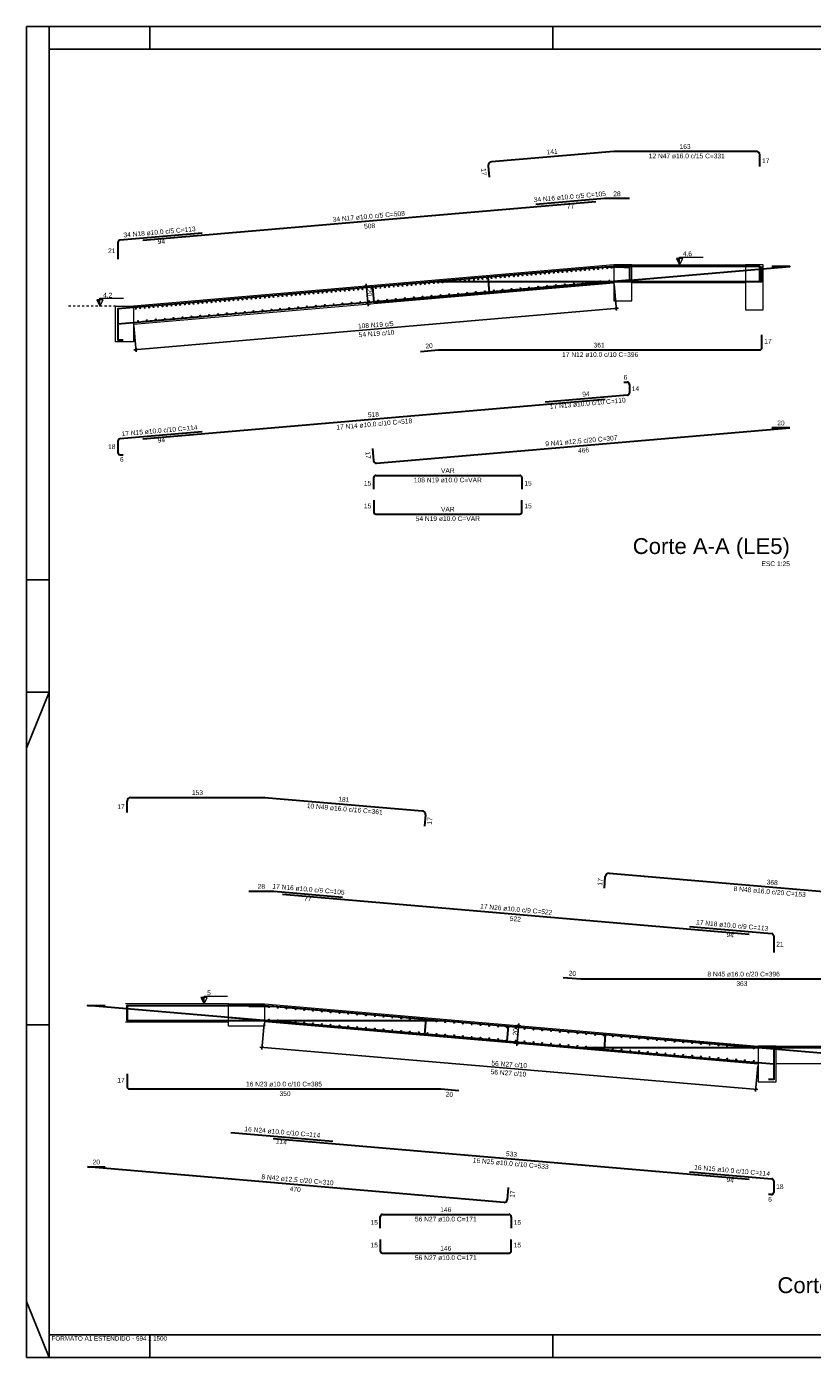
# Model space of a CAD drawing. Header units: millimetres. Extents: x 10 to 1250, y -62 to 528.
# Tile 898 of 909: x 1100 to 1135, y 133 to 193. Entities that reach past the tile are written whole.
import ezdxf

# ---------------------------------------------------------------- set-up
doc = ezdxf.new("R2010")
doc.units = ezdxf.units.MM
doc.header["$LTSCALE"] = 0.05
doc.linetypes.add('DOT', pattern=[6.35, 0, -6.35])
for name, color, linetype, lineweight in [('Descrição da armadura', 7, 'Continuous', 5), ('DT-Barras na forma', 2, 'Continuous', 30), ('DT-Barras no corte', 5, 'Continuous', 5), ('DT-Barras rebatidas', 2, 'Continuous', 30), ('DT-Cotas', 9, 'Continuous', 5), ('DT-Forma', 5, 'Continuous', 5), ('DT-Pontilhado', 9, 'DOT', 5), ('DT-Textos', 7, 'Continuous', 5), ('DT-Título', 3, 'Continuous', 20), ('Textos armaduras', 7, 'Continuous', 5)]:
    doc.layers.add(name, color=color, linetype=linetype, lineweight=lineweight)
doc.layers.add('FOLHA_PADRÃO', color=7, linetype='Continuous')
doc.styles.add('Arial', font='arial.ttf')
doc.styles.get("Standard").update_dxf_attribs({"font": 'arial.ttf'})
doc.dimstyles.new('UM_25.000000', dxfattribs={"dimtxt": 0.18, "dimasz": 0.1, "dimexe": 0.1, "dimexo": 0.2, "dimgap": 0, "dimtad": 1, "dimtih": 1, "dimtoh": 1, "dimdec": 1, "dimlfac": 25, "dimzin": 0, "dimdsep": 46, "dimtxsty": 'Standard', "dimcen": 0.09, "dimdle": 0.1, "dimadec": 1, "dimazin": 2, "dimtfac": 1, "dimtdec": 4, "dimtofl": 0, "dimtmove": 0, "dimatfit": 3, "dimfxl": 1, "dimtolj": 1, "dimarcsym": 0})

# ---------------------------------------------------------------- blocks, each defined once
blk = doc.blocks.new('A1EST. 1500')
at = {"layer": 'FOLHA_PADRÃO', "color": 1, "linetype": 'Continuous'}
for p, q in [((0, 59.4), (0, 0)), ((150.008, 59.4), (0, 59.4)), ((1, 59.4), (1, 58.4)), ((5.5, 59.4), (5.5, 58.4)), ((23.5, 59.4), (23.5, 58.4)), ((1, 0), (1, 1)), ((5.5, 0), (5.5, 1)), ((23.5, 0), (23.5, 1)), ((0, 0), (150.008, 0))]:
    blk.add_line(p, q, dxfattribs=at)
at = {"layer": 'FOLHA_PADRÃO', "color": 1}
for p, q in [((1, 34.7), (0, 34.7)), ((1, 29.7), (0, 27.2)), ((1, 29.7), (0, 29.7)), ((1, 14.85), (0, 14.85)), ((1, 0), (0, 2.5))]:
    blk.add_line(p, q, dxfattribs=at)
at = {"layer": 'FOLHA_PADRÃO', "color": 6, "linetype": 'Continuous'}
blk.add_lwpolyline([(149, 58.4), (149, 1), (1, 1), (1, 58.4), (149, 58.4)], dxfattribs=at)
at = {"layer": 'FOLHA_PADRÃO', "color": 7, "style": 'Arial'}
blk.add_text('FORMATO A1 ESTENDIDO - 594 x 1500', height=0.2, dxfattribs=at).set_placement((1.114, 0.748))
blk = doc.blocks.new('_Oblique')
at = {"color": 0, "linetype": 'ByBlock', "lineweight": -2}
blk.add_line((-0.5, -0.5), (0.5, 0.5), dxfattribs=at)
blk = doc.blocks.new('*D2330')
at = {"layer": 'Defpoints', "color": 0, "transparency": 16777216}
for p in [(1115.466, 181.028), (1115.211, 180.203), (1115.534, 180.231)]:
    blk.add_point(p, dxfattribs=at)
at = {"layer": 'DT-Cotas', "color": 0, "lineweight": -2, "transparency": 16777216}
for p, q in [((1115.266, 181.011), (1115.043, 180.992)), ((1115.134, 181.1), (1115.219, 180.104)), ((1115.335, 180.214), (1115.111, 180.195))]:
    blk.add_line(p, q, dxfattribs=at)
at = {"layer": 'DT-Cotas', "color": 0, "lineweight": -2, "transparency": 16777216, "xscale": 0.1, "yscale": 0.1, "zscale": 0.1}
for p, rotation in [((1115.142, 181.001), 94.90498725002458), ((1115.211, 180.203), 274.9049872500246)]:
    blk.add_blockref('_Oblique', p, dxfattribs=dict(at, rotation=rotation))
at = {"layer": 'DT-Cotas', "transparency": 16777216, "insert": (1115.282, 180.717), "char_height": 0.2118, "attachment_point": 5, "rotation": 274.90499, "style": 'Arial'}
blk.add_mtext('\\A1;20', dxfattribs=at)
blk = doc.blocks.new('*D2331')
at = {"layer": 'Defpoints', "color": 0, "transparency": 16777216}
for p in [(1126.186, 181.27), (1104.745, 179.43), (1104.853, 178.173)]:
    blk.add_point(p, dxfattribs=at)
at = {"layer": 'DT-Cotas', "color": 0, "lineweight": -2, "transparency": 16777216}
for p, q in [((1126.203, 181.071), (1126.302, 179.913)), ((1126.393, 180.021), (1104.753, 178.164)), ((1104.762, 179.231), (1104.862, 178.073))]:
    blk.add_line(p, q, dxfattribs=at)
at = {"layer": 'DT-Cotas', "color": 0, "lineweight": -2, "transparency": 16777216, "xscale": 0.1, "yscale": 0.1, "zscale": 0.1}
for p, rotation in [((1126.294, 180.013), 4.904987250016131), ((1104.853, 178.173), 184.9049872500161)]:
    blk.add_blockref('_Oblique', p, dxfattribs=dict(at, rotation=rotation))
blk = doc.blocks.new('*D2332')
at = {"layer": 'Defpoints', "color": 0, "transparency": 16777216}
for p in [(1121.611, 148.021), (1121.935, 147.994), (1121.543, 147.224)]:
    blk.add_point(p, dxfattribs=at)
at = {"layer": 'DT-Cotas', "color": 0, "lineweight": -2, "transparency": 16777216}
for p, q in [((1121.811, 148.004), (1122.034, 147.985)), ((1121.858, 147.097), (1121.943, 148.093)), ((1121.743, 147.207), (1121.966, 147.188))]:
    blk.add_line(p, q, dxfattribs=at)
at = {"layer": 'DT-Cotas', "color": 0, "lineweight": -2, "transparency": 16777216, "xscale": 0.1, "yscale": 0.1, "zscale": 0.1}
for p, rotation in [((1121.935, 147.994), 85.12450304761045), ((1121.867, 147.197), 265.1245030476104)]:
    blk.add_blockref('_Oblique', p, dxfattribs=dict(at, rotation=rotation))
at = {"layer": 'DT-Cotas', "transparency": 16777216, "insert": (1121.795, 147.71), "char_height": 0.2118, "attachment_point": 5, "rotation": 85.1245, "style": 'Arial'}
blk.add_mtext('\\A1;20', dxfattribs=at)
blk = doc.blocks.new('*D2335')
at = {"layer": 'Defpoints', "color": 0, "transparency": 16777216}
for p in [(1110.591, 148.283), (1132.631, 146.403), (1132.524, 145.146)]:
    blk.add_point(p, dxfattribs=at)
at = {"layer": 'DT-Cotas', "color": 0, "lineweight": -2, "transparency": 16777216}
for p, q in [((1110.574, 148.084), (1110.476, 146.926)), ((1110.385, 147.034), (1132.624, 145.137)), ((1132.614, 146.204), (1132.516, 145.046))]:
    blk.add_line(p, q, dxfattribs=at)
at = {"layer": 'DT-Cotas', "color": 0, "lineweight": -2, "transparency": 16777216, "xscale": 0.1, "yscale": 0.1, "zscale": 0.1}
for p, rotation in [((1110.484, 147.026), 175.1245030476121), ((1132.524, 145.146), 355.1245030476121)]:
    blk.add_blockref('_Oblique', p, dxfattribs=dict(at, rotation=rotation))

msp = doc.modelspace()

# ---------------------------------------------------------------- hatches: boundary and pattern name
at = {"layer": 'DT-Textos', "linetype": 'Continuous'}
for points in [[(1129.124, 181.9483), (1129.124, 182.2283), (1128.984, 182.2283), (1129.124, 181.9483)], [(1103.2452, 180.1083), (1103.2452, 180.3883), (1103.1052, 180.3883), (1103.2452, 180.1083)], [(1107.8914, 148.9613), (1107.8914, 149.2413), (1107.7514, 149.2413), (1107.8914, 148.9613)]]:
    msp.add_hatch(color=256, dxfattribs=at).paths.add_polyline_path(points)

# ---------------------------------------------------------------- linework, layer by layer
at = {"layer": 'DT-Barras na forma'}
for points in [[(1125.3707, 181.8141), (1105.1438, 180.0782)], [(1115.4085, 180.9591), (1115.466, 180.2896), (1134.048, 181.8843), (1133.248, 181.8843)], [(1117.5611, 181.1439), (1118.3582, 181.2123), (1132.798, 181.2123), (1132.798, 181.8843)], [(1132.702, 181.2123), (1132.702, 181.8843), (1126.1887, 181.8843), (1120.5643, 181.4016), (1120.6218, 180.7321)], [(1126.8852, 181.8483), (1125.7692, 181.8483), (1122.7119, 181.5859)], [(1126.6329, 181.8483), (1126.886, 181.8483), (1126.886, 181.2696), (1123.1286, 180.9472)], [(1125.7874, 181.1754), (1105.1438, 179.4038)], [(1107.8026, 180.3064), (1104.0452, 179.984), (1104.0452, 179.1522)], [(1107.8026, 179.6319), (1104.0452, 179.3095), (1104.0452, 178.6083), (1104.2852, 178.6083)], [(1121.4686, 147.9693), (1121.4115, 147.2997), (1102.6819, 148.8973), (1103.4819, 148.8973)], [(1104.4554, 148.8973), (1104.4554, 148.2253), (1118.4668, 148.2253), (1119.2639, 148.1573)], [(1104.4554, 148.2253), (1104.4554, 148.8973), (1110.5886, 148.8973), (1117.7955, 148.2826), (1117.7384, 147.613)], [(1109.8972, 148.8613), (1111.0107, 148.8613), (1114.0682, 148.6005)], [(1111.4092, 148.8273), (1132.2328, 147.0511)], [(1109.0914, 148.3506), (1113.6489, 147.9618)], [(1110.9899, 148.1886), (1132.2328, 146.3766)], [(1125.765, 146.9283), (1125.8222, 147.5979), (1140.5068, 146.3453), (1139.7068, 146.3453)], [(1123.9248, 147.0853), (1124.7219, 147.0173), (1139.2434, 147.0173), (1139.2434, 146.3453)], [(1129.5739, 147.2779), (1133.3314, 146.9574), (1133.3314, 146.1256)], [(1129.5739, 146.6034), (1133.3314, 146.2829), (1133.3314, 145.5813), (1133.0914, 145.5813)]]:
    msp.add_lwpolyline(points, dxfattribs=at)
at = {"layer": 'DT-Barras no corte'}
for centre in [(1125.2926, 181.7471), (1125.4911, 181.7642), (1125.6897, 181.7812), (1125.8882, 181.7983), (1126.0867, 181.8153), (1118.3442, 181.1509), (1118.5427, 181.1679), (1118.7413, 181.1849), (1118.9398, 181.202), (1119.1383, 181.219), (1119.3368, 181.236), (1119.5354, 181.2531), (1119.7339, 181.2701), (1119.9324, 181.2871), (1120.1309, 181.3042), (1120.3295, 181.3212), (1120.528, 181.3383), (1120.7265, 181.3553), (1120.925, 181.3723), (1121.1236, 181.3894), (1121.3221, 181.4064), (1121.5206, 181.4234), (1121.7191, 181.4405), (1121.9177, 181.4575), (1122.1162, 181.4746), (1122.3147, 181.4916), (1122.5133, 181.5086), (1122.7118, 181.5257), (1122.9103, 181.5427), (1123.1088, 181.5597), (1123.3074, 181.5768), (1123.5059, 181.5938), (1123.7044, 181.6109), (1123.9029, 181.6279), (1124.1015, 181.6449), (1124.3, 181.662), (1124.4985, 181.679), (1124.697, 181.696), (1124.7963, 181.1505), (1124.8956, 181.7131), (1125.0941, 181.7301), (1125.1933, 181.1846), (1125.5904, 181.2187), (1125.9874, 181.2527), (1111.5944, 180.5716), (1111.7929, 180.5886), (1111.9914, 180.6057), (1112.1899, 180.6227), (1112.3885, 180.6397), (1112.587, 180.6568), (1112.7855, 180.6738), (1112.984, 180.6909), (1113.1826, 180.7079), (1113.3811, 180.7249), (1113.5796, 180.742), (1113.7781, 180.759), (1113.9767, 180.776), (1114.1752, 180.7931), (1114.3737, 180.8101), (1114.5722, 180.8271), (1114.7708, 180.8442), (1114.9693, 180.8612), (1115.1678, 180.8783), (1115.3663, 180.8953), (1115.5649, 180.9123), (1115.7634, 180.9294), (1115.9619, 180.9464), (1116.1604, 180.9634), (1116.359, 180.9805), (1116.5575, 180.9975), (1116.756, 181.0146), (1116.9545, 181.0316), (1117.1531, 181.0486), (1117.3516, 181.0657), (1117.5501, 181.0827), (1117.7486, 181.0997), (1117.9472, 181.1168), (1118.0464, 180.5713), (1118.1457, 181.1338), (1118.4435, 180.6053), (1118.8405, 180.6394), (1119.2376, 180.6735), (1119.6346, 180.7076), (1120.0317, 180.7416), (1120.4287, 180.7757), (1120.8258, 180.8098), (1121.2228, 180.8439), (1121.6199, 180.8779), (1122.0169, 180.912), (1122.414, 180.9461), (1122.811, 180.9802), (1123.2081, 181.0142), (1123.6051, 181.0483), (1124.0022, 181.0824), (1124.3992, 181.1165), (1104.8445, 179.9923), (1105.043, 180.0094), (1105.2415, 180.0264), (1105.4401, 180.0434), (1105.6386, 180.0605), (1105.8371, 180.0775), (1106.0356, 180.0946), (1106.2342, 180.1116), (1106.4327, 180.1286), (1106.6312, 180.1457), (1106.8297, 180.1627), (1107.0283, 180.1797), (1107.2268, 180.1968), (1107.4253, 180.2138), (1107.6238, 180.2309), (1107.8224, 180.2479), (1108.0209, 180.2649), (1108.2194, 180.282), (1108.4179, 180.299), (1108.6165, 180.316), (1108.815, 180.3331), (1109.0135, 180.3501), (1109.2121, 180.3671), (1109.4106, 180.3842), (1109.6091, 180.4012), (1109.8076, 180.4183), (1110.0062, 180.4353), (1110.2047, 180.4523), (1110.4032, 180.4694), (1110.6017, 180.4864), (1110.8003, 180.5034), (1110.9988, 180.5205), (1111.1973, 180.5375), (1111.2966, 179.992), (1111.3958, 180.5546), (1111.6936, 180.0261), (1112.0907, 180.0602), (1112.4877, 180.0942), (1112.8848, 180.1283), (1113.2818, 180.1624), (1113.6789, 180.1965), (1114.0759, 180.2305), (1114.473, 180.2646), (1114.87, 180.2987), (1115.2671, 180.3327), (1115.6641, 180.3668), (1116.0612, 180.4009), (1116.4582, 180.435), (1116.8553, 180.469), (1117.2523, 180.5031), (1117.6494, 180.5372), (1104.9438, 179.4468), (1105.3408, 179.4809), (1105.7379, 179.515), (1106.1349, 179.549), (1106.532, 179.5831), (1106.929, 179.6172), (1107.3261, 179.6513), (1107.7231, 179.6853), (1108.1202, 179.7194), (1108.5172, 179.7535), (1108.9143, 179.7876), (1109.3113, 179.8216), (1109.7084, 179.8557), (1110.1054, 179.8898), (1110.5025, 179.9239), (1110.8995, 179.9579), (1110.7882, 148.8201), (1111.1817, 148.7865), (1111.5753, 148.7529), (1111.9689, 148.7194), (1112.3624, 148.6858), (1112.756, 148.6522), (1113.1496, 148.6186), (1113.5432, 148.5851), (1113.9367, 148.5515), (1114.3303, 148.5179), (1114.7239, 148.4844), (1110.7882, 148.2661), (1111.1817, 148.2325), (1111.5753, 148.1989), (1111.9689, 148.1654), (1112.3624, 148.1318), (1112.756, 148.0982), (1113.1496, 148.0646), (1113.5432, 148.0311), (1113.9367, 147.9975), (1114.3303, 147.9639), (1114.7239, 147.9304), (1115.1174, 148.4508), (1115.1174, 147.8968), (1115.511, 148.4172), (1115.9046, 148.3836), (1116.2982, 148.3501), (1116.6917, 148.3165), (1117.0853, 148.2829), (1117.4789, 148.2494), (1117.8724, 148.2158), (1118.266, 148.1822), (1118.6596, 148.1486), (1119.0532, 148.1151), (1119.4467, 148.0815), (1119.8403, 148.0479), (1120.2339, 148.0144), (1120.6274, 147.9808), (1121.021, 147.9472), (1121.4146, 147.9136), (1115.511, 147.8632), (1115.9046, 147.8296), (1116.2982, 147.7961), (1116.6917, 147.7625), (1117.0853, 147.7289), (1117.4789, 147.6954), (1117.8724, 147.6618), (1118.266, 147.6282), (1118.6596, 147.5946), (1119.0532, 147.5611), (1119.4467, 147.5275), (1119.8403, 147.4939), (1120.2339, 147.4604), (1120.6274, 147.4268), (1121.021, 147.3932), (1121.4146, 147.3596), (1121.8082, 147.8801), (1121.8082, 147.3261), (1122.2017, 147.8465), (1122.2017, 147.2925), (1122.5953, 147.8129), (1122.9889, 147.7794), (1123.3824, 147.7458), (1123.776, 147.7122), (1124.1696, 147.6786), (1124.5632, 147.6451), (1124.9567, 147.6115), (1125.3503, 147.5779), (1125.7439, 147.5444), (1126.1374, 147.5108), (1126.531, 147.4772), (1126.9246, 147.4436), (1127.3182, 147.4101), (1127.7117, 147.3765), (1128.1053, 147.3429), (1128.4989, 147.3094), (1122.5953, 147.2589), (1122.9889, 147.2254), (1123.3824, 147.1918), (1123.776, 147.1582), (1124.1696, 147.1246), (1124.5632, 147.0911), (1124.9567, 147.0575), (1125.3503, 147.0239), (1125.7439, 146.9904), (1126.1374, 146.9568), (1126.531, 146.9232), (1126.9246, 146.8896), (1127.3182, 146.8561), (1127.7117, 146.8225), (1128.1053, 146.7889), (1128.4989, 146.7554), (1128.8924, 147.2758), (1128.8924, 146.7218), (1129.286, 147.2422), (1129.6796, 147.2086), (1130.0732, 147.1751), (1130.4667, 147.1415), (1130.8603, 147.1079), (1131.2539, 147.0744), (1131.6474, 147.0408), (1132.041, 147.0072), (1132.4346, 146.9736), (1129.286, 146.6882), (1129.6796, 146.6546), (1130.0732, 146.6211), (1130.4667, 146.5875), (1130.8603, 146.5539), (1131.2539, 146.5204), (1131.6474, 146.4868), (1132.041, 146.4532), (1132.4346, 146.4196)]:
    msp.add_circle(centre, 0.02, dxfattribs=at)
at = {"layer": 'DT-Barras rebatidas'}
for p, q in [((1126.1819, 187.0164), (1120.7237, 186.548)), ((1132.542, 187.017), (1126.1956, 187.017)), ((1132.702, 186.345), (1132.702, 186.857)), ((1120.578, 186.3749), (1120.6218, 185.8648)), ((1125.3797, 184.7676), (1105.1528, 183.0317)), ((1125.765, 184.9069), (1122.7119, 184.6449)), ((1126.8852, 184.9073), (1125.7735, 184.9073)), ((1107.8026, 183.3654), (1104.1367, 183.0508)), ((1104.0452, 182.9512), (1104.0452, 182.2112)), ((1132.798, 178.2533), (1132.798, 178.8253)), ((1117.5611, 178.0849), (1118.3539, 178.1529)), ((1118.3625, 178.1533), (1132.698, 178.1533)), ((1126.6329, 176.7155), (1126.786, 176.7155)), ((1126.886, 176.6155), (1126.886, 176.2287)), ((1125.7965, 175.9371), (1105.1528, 174.1655)), ((1126.7945, 176.129), (1123.1286, 175.8144)), ((1115.5905, 173.0938), (1134.048, 174.6778)), ((1134.048, 174.6778), (1133.248, 174.6778)), ((1104.0452, 174.085), (1104.0452, 173.5755)), ((1107.8026, 174.4992), (1104.1367, 174.1846)), ((1104.1452, 173.4755), (1104.2852, 173.4755)), ((1115.4085, 173.7526), (1115.4553, 173.2076)), ((1115.4656, 171.9416), (1115.4656, 172.4536)), ((1115.5656, 172.5536), (1121.9879, 172.5536)), ((1122.0879, 172.4536), (1122.0879, 171.9416)), ((1115.4656, 171.4416), (1115.4656, 170.9296)), ((1122.0879, 170.9296), (1122.0879, 171.4416)), ((1115.5656, 170.8296), (1121.9879, 170.8296)), ((1104.4554, 157.5055), (1104.4554, 158.0175)), ((1104.6154, 158.1775), (1110.5818, 158.1775)), ((1110.5954, 158.1769), (1117.6361, 157.5763)), ((1117.7819, 157.4033), (1117.7384, 156.8932)), ((1125.765, 154.1348), (1125.8086, 154.6449)), ((1125.9816, 154.7907), (1140.5068, 153.5517)), ((1109.8972, 153.994), (1111.0064, 153.994)), ((1111.0149, 153.9937), (1114.0682, 153.7332)), ((1111.4002, 153.8545), (1132.2238, 152.0783)), ((1129.5739, 152.4106), (1133.2399, 152.0979)), ((1133.3314, 151.9983), (1133.3314, 151.2583)), ((1123.9248, 150.1443), (1124.7151, 150.0769)), ((1124.7287, 150.0763), (1139.0834, 150.0763)), ((1104.4554, 145.8383), (1104.4554, 145.2663)), ((1104.5554, 145.1663), (1118.4625, 145.1663)), ((1118.471, 145.1659), (1119.2639, 145.0983)), ((1109.0914, 143.2179), (1113.6489, 142.8291)), ((1110.9809, 142.9504), (1132.2238, 141.1384)), ((1121.2869, 140.1039), (1102.6819, 141.6909)), ((1102.6819, 141.6909), (1103.4819, 141.6909)), ((1129.5739, 141.4707), (1133.2399, 141.158)), ((1133.3314, 141.0584), (1133.3314, 140.5486)), ((1121.4686, 140.7628), (1121.4221, 140.2178)), ((1133.2314, 140.4486), (1133.0914, 140.4486)), ((1115.7594, 138.9517), (1115.7594, 139.4637)), ((1115.8594, 139.5637), (1121.5114, 139.5637)), ((1121.6114, 139.4637), (1121.6114, 138.9517)), ((1115.7594, 138.4517), (1115.7594, 137.9397)), ((1121.6114, 137.9397), (1121.6114, 138.4517)), ((1115.8594, 137.8397), (1121.5114, 137.8397))]:
    msp.add_line(p, q, dxfattribs=at)
for centre, radius, start, end in [((1120.7374, 186.3886), 0.16, 94.904987, 184.904987), ((1126.1956, 186.857), 0.16, 90, 94.904987), ((1132.542, 186.857), 0.16, 0, 90), ((1125.7735, 184.8073), 0.1, 90, 94.904987), ((1104.1452, 182.9512), 0.1, 94.904987, 180), ((1132.698, 178.2533), 0.1, 270, 0), ((1118.3625, 178.0533), 0.1, 90, 94.904987), ((1126.786, 176.6155), 0.1, 0, 90), ((1126.786, 176.2287), 0.1, 274.904987, 0), ((1104.1452, 174.085), 0.1, 94.904987, 180), ((1104.1452, 173.5755), 0.1, 180, 270), ((1115.5798, 173.2183), 0.125, 184.904987, 274.904987), ((1115.5656, 172.4536), 0.1, 90, 180), ((1121.9879, 172.4536), 0.1, 0, 90), ((1115.5656, 170.9296), 0.1, 180, 270), ((1121.9879, 170.9296), 0.1, 270, 0), ((1104.6154, 158.0175), 0.16, 90, 180), ((1110.5818, 158.0175), 0.16, 85.124503, 90), ((1117.6225, 157.4169), 0.16, 355.124503, 85.124503), ((1125.968, 154.6313), 0.16, 85.124503, 175.124503), ((1111.0064, 153.894), 0.1, 85.124503, 90), ((1133.2314, 151.9983), 0.1, 0, 85.124503), ((1124.7287, 150.2363), 0.16, 265.124503, 270), ((1104.5554, 145.2663), 0.1, 180, 270), ((1118.4625, 145.0663), 0.1, 85.124503, 90), ((1133.2314, 141.0584), 0.1, 0, 85.124503), ((1121.2976, 140.2284), 0.125, 265.124503, 355.124503), ((1133.2314, 140.5486), 0.1, 270, 0), ((1115.8594, 139.4637), 0.1, 90, 180), ((1121.5114, 139.4637), 0.1, 0, 90), ((1115.8594, 137.9397), 0.1, 180, 270), ((1121.5114, 137.9397), 0.1, 270, 0)]:
    msp.add_arc(centre, radius, start, end, dxfattribs=at)
at = {"layer": 'DT-Forma'}
for p, q in [((1126.986, 181.9483), (1132.062, 181.9483)), ((1132.062, 181.1483), (1126.986, 181.1483)), ((1108.9914, 148.9613), (1104.3914, 148.9613)), ((1104.3914, 148.1613), (1108.9914, 148.1613)), ((1133.4314, 147.0813), (1138.5074, 147.0813)), ((1138.5074, 146.2813), (1133.4314, 146.2813))]:
    msp.add_line(p, q, dxfattribs=at)
for points in [[(1126.186, 181.9483), (1104.7452, 180.1083)], [(1104.7452, 179.3053), (1126.186, 181.1453)], [(1110.5914, 148.9613), (1132.6314, 147.0813)], [(1132.6314, 146.2784), (1110.5914, 148.1584)]]:
    msp.add_lwpolyline(points, dxfattribs=at)
for points in [[(1126.186, 181.9483), (1126.186, 180.3483), (1126.986, 180.3483), (1126.986, 181.9483), (1126.186, 181.9483)], [(1132.062, 181.9483), (1132.062, 179.9483), (1132.862, 179.9483), (1132.862, 181.9483), (1132.062, 181.9483)], [(1104.7452, 180.1083), (1104.7452, 178.5083), (1103.9452, 178.5083), (1103.9452, 180.1083), (1104.7452, 180.1083)], [(1110.5914, 148.9613), (1110.5914, 147.9613), (1108.9914, 147.9613), (1108.9914, 148.9613), (1110.5914, 148.9613)], [(1132.6314, 147.0813), (1132.6314, 145.4813), (1133.4314, 145.4813), (1133.4314, 147.0813), (1132.6314, 147.0813)]]:
    msp.add_lwpolyline(points, close=True, dxfattribs=at)
at = {"layer": 'DT-Pontilhado', "linetype": 'DOT', "ltscale": 0.2}
msp.add_line((1103.9452, 180.1083), (1101.7452, 180.1083), dxfattribs=at)
at = {"layer": 'DT-Textos'}
for points in [[(1129.124, 181.9483), (1129.264, 182.2283), (1128.984, 182.2283), (1129.124, 181.9483), (1129.124, 182.2983), (1130.174, 182.2983)], [(1103.2452, 180.1083), (1103.3852, 180.3883), (1103.1052, 180.3883), (1103.2452, 180.1083), (1103.2452, 180.4583), (1104.2952, 180.4583)], [(1107.8914, 148.9613), (1108.0314, 149.2413), (1107.7514, 149.2413), (1107.8914, 148.9613), (1107.8914, 149.3113), (1108.9414, 149.3113)]]:
    msp.add_lwpolyline(points, dxfattribs=at)

# ---------------------------------------------------------------- block references
msp.add_blockref('A1EST. 1500', (1099.9702, 133.1844))

# ---------------------------------------------------------------- texts
at = {"layer": 'Descrição da armadura', "linetype": 'Continuous', "char_height": 0.2118, "attachment_point": 8, "line_spacing_factor": 0.798, "style": 'Arial'}
for s, insert, width in [('12 N47 ø16.0 c/15 C=331', (1129.4453, 186.6993), 6.810812), ('17 N12 ø10.0 c/10 C=396', (1125.5781, 177.8356), 6.810812), ('108 N19 ø10.0 C=VAR', (1118.7768, 172.2359), 6.084569), ('54 N19 ø10.0 C=VAR', (1118.7768, 170.5119), 5.754616), ('8 N45 ø16.0 c/20 C=396', (1131.9826, 150.1822), 6.480859), ('16 N23 ø10.0 c/10 C=385', (1111.4611, 145.2722), 6.810812), ('56 N27 ø10.0 C=171', (1118.6854, 139.246), 5.524605), ('56 N27 ø10.0 C=171', (1118.6854, 137.522), 5.524605)]:
    msp.add_mtext(s, dxfattribs=dict(at, insert=insert, width=width))
for s, insert, width, rotation in [('34 N16 ø10.0 c/5 C=105', (1124.2315, 184.8816), 6.480859, 5), ('34 N17 ø10.0 c/5 C=508', (1115.2572, 184.0052), 6.480859, 5), ('34 N18 ø10.0 c/5 C=113', (1105.9148, 183.3097), 6.480859, 5), ('108 N19 c/5', (1115.5674, 179.163), 3.199294, 4), ('54 N19 c/10', (1115.6006, 178.7764), 3.199294, 4), ('17 N13 ø10.0 c/10 C=110', (1125.0345, 175.6591), 6.810812, 5), ('17 N15 ø10.0 c/10 C=114', (1105.9148, 174.4435), 6.810812, 5), ('17 N14 ø10.0 c/10 C=518', (1115.5018, 174.7348), 6.810812, 5), ('9 N41 ø12.5 c/20 C=307', (1124.7479, 173.9859), 6.480859, 5), ('10 N49 ø16.0 c/16 C=361', (1114.1651, 157.5535), 6.810812, 355), ('17 N16 ø10.0 c/9 C=105', (1112.5484, 153.9691), 6.480859, 355), ('8 N48 ø16.0 c/20 C=153', (1133.1375, 153.8615), 6.480859, 355), ('17 N26 ø10.0 c/9 C=522', (1121.821, 153.0719), 6.480859, 355), ('17 N18 ø10.0 c/9 C=113', (1131.4616, 152.3559), 6.480859, 355), ('56 N27 c/10', (1121.5101, 146.1558), 3.199294, 356), ('56 N27 c/10', (1121.4771, 145.7692), 3.199294, 356), ('16 N24 ø10.0 c/10 C=114', (1111.3791, 143.129), 6.810812, 355), ('16 N25 ø10.0 c/10 C=533', (1121.5754, 141.7279), 6.810812, 355), ('8 N42 ø12.5 c/20 C=310', (1112.0557, 140.9976), 6.480859, 355), ('16 N15 ø10.0 c/10 C=114', (1131.4616, 141.416), 6.810812, 355)]:
    msp.add_mtext(s, dxfattribs=dict(at, insert=insert, width=width, rotation=rotation))
at = {"layer": 'DT-Textos', "char_height": 0.2118, "attachment_point": 7, "line_spacing_factor": 0.798, "style": 'Arial'}
for s, insert, width in [('4.6', (1129.264, 182.3333), 0.860201), ('4.2', (1103.3852, 180.4933), 0.860201), ('5', (1108.0314, 149.3463), 0.344141)]:
    msp.add_mtext(s, dxfattribs=dict(at, insert=insert, width=width))
at = {"layer": 'DT-Título', "attachment_point": 9, "line_spacing_factor": 0.798, "style": 'Arial'}
for s, insert, char_height, width in [('Corte A-A (LE5)', (1134.0485, 168.8314), 0.706, 14.672068), ('ESC 1:25', (1134.048, 168.4998), 0.2118, 2.648586), ('Corte B-B (LE7)', (1140.5072, 135.8416), 0.706, 14.672068)]:
    msp.add_mtext(s, dxfattribs=dict(at, insert=insert, char_height=char_height, width=width))
at = {"layer": 'Textos armaduras', "linetype": 'Continuous', "char_height": 0.2118, "attachment_point": 7, "line_spacing_factor": 0.798, "style": 'Arial'}
for s, insert, width, rotation in [('141', (1123.1949, 186.8742), 0.989858, 4), ('17', (1120.2691, 186.2587), 0.659905, 274), ('77', (1124.0996, 184.4451), 0.659905, 4), ('508', (1115.0452, 183.5618), 0.989858, 4), ('94', (1105.8308, 182.8774), 0.659905, 4), ('20', (1117.782, 178.2153), 0.659905, 4), ('94', (1124.7861, 176.0682), 0.659905, 4), ('518', (1115.2167, 175.1433), 0.989858, 4), ('94', (1105.8308, 174.0111), 0.659905, 4), ('17', (1115.1011, 173.619), 0.659905, 274), ('466', (1124.5982, 173.548), 0.989858, 4), ('181', (1113.8781, 158.0042), 0.989858, 355), ('17', (1118.0627, 156.9566), 0.659905, 85), ('17', (1125.6665, 154.2343), 0.659905, 85), ('368', (1133.0065, 154.2989), 0.989858, 355), ('77', (1112.3499, 153.5609), 0.659905, 355), ('522', (1121.5382, 152.6709), 0.989858, 355), ('94', (1131.2153, 151.9517), 0.659905, 355), ('20', (1124.1644, 150.2309), 0.659905, 355), ('20', (1118.6758, 144.8296), 0.659905, 355), ('114', (1111.0963, 142.728), 0.989858, 355), ('533', (1121.3647, 142.172), 0.989858, 355), ('470', (1111.7106, 140.6019), 0.989858, 355), ('94', (1131.2153, 141.0119), 0.659905, 355), ('17', (1121.7479, 140.2987), 0.659905, 85)]:
    msp.add_mtext(s, dxfattribs=dict(at, insert=insert, width=width, rotation=rotation))
for s, insert, width in [('163', (1129.1213, 187.1229), 0.989858), ('17', (1132.8079, 186.4951), 0.659905), ('28', (1126.1644, 185.0132), 0.659905), ('21', (1103.6094, 182.4753), 0.659905), ('361', (1125.2828, 178.2592), 0.989858), ('17', (1132.9039, 178.4334), 0.659905), ('6', (1126.6269, 176.8214), 0.329953), ('14', (1126.9919, 176.3162), 0.659905), ('20', (1133.483, 174.7837), 0.659905), ('18', (1103.6094, 173.7243), 0.659905), ('6', (1104.1327, 173.1578), 0.329953), ('VAR', (1118.4718, 172.6595), 1.219869), ('15', (1115.0297, 172.0917), 0.659905), ('15', (1122.1938, 172.0917), 0.659905), ('15', (1115.0297, 171.0797), 0.659905), ('VAR', (1118.4718, 170.9355), 1.219869), ('15', (1122.1938, 171.0797), 0.659905), ('153', (1107.3511, 158.2834), 0.989858), ('17', (1104.0195, 157.6556), 0.659905), ('28', (1110.2869, 154.0999), 0.659905), ('21', (1133.4373, 151.5224), 0.659905), ('363', (1131.6586, 149.7586), 0.989858), ('17', (1104.0195, 145.4464), 0.659905), ('350', (1111.2615, 144.8486), 0.989858), ('20', (1102.9169, 141.7968), 0.659905), ('18', (1133.4373, 140.6976), 0.659905), ('6', (1133.0789, 140.1309), 0.329953), ('146', (1118.4379, 139.6696), 0.989858), ('15', (1115.3235, 139.1018), 0.659905), ('15', (1121.7173, 139.1018), 0.659905), ('15', (1115.3235, 138.0898), 0.659905), ('146', (1118.4379, 137.9456), 0.989858), ('15', (1121.7173, 138.0898), 0.659905)]:
    msp.add_mtext(s, dxfattribs=dict(at, insert=insert, width=width))

# ---------------------------------------------------------------- dimensions: what is measured, and where the dimension line sits
at = {"layer": 'DT-Cotas'}
for base, p1, p2, angle, picture, middle, turn in [((1104.8531, 178.1729), (1126.186, 181.2698), (1104.7452, 179.4298), 184.904987, '*D2331', (1115.5644, 179.3043), 4.904987), ((1132.5241, 145.1458), (1110.5914, 148.2829), (1132.6314, 146.4029), 355.124503, '*D2335', (1121.5131, 146.2972), -4.875497)]:
    dim = msp.add_linear_dim(base=base, p1=p1, p2=p2, angle=angle, text=' ', dimstyle='UM_25.000000', override={"dimtxt": 0.2118, "dimasz": 0.1, "dimexe": 0.1, "dimexo": 0.2, "dimtad": 1, "dimtih": 0, "dimtoh": 0, "dimdec": 1, "dimlfac": 25, "dimzin": 8, "dimtxsty": 'Arial', "dimblk": 'Oblique', "dimblk1": 'Oblique', "dimblk2": 'Oblique', "dimsah": 1, "dimdle": 0.1, "dimse1": 0, "dimse2": 0, "dimclrt": 256, "dimadec": 1, "dimazin": 3, "dimtmove": 2, "dimldrblk": 'Oblique'}, dxfattribs=at)
    dim.commit()
    dim.dimension.update_dxf_attribs({"geometry": picture, "text_midpoint": middle, "dimtype": 161, "text_rotation": turn})
for base, p1, p2, angle, picture, middle, turn in [((1115.2106, 180.2034), (1115.4656, 181.0283), (1115.534, 180.2312), 274.904987, '*D2330', (1115.2819, 180.7169), -85.095013), ((1121.9346, 147.9937), (1121.5434, 147.2242), (1121.6114, 148.0213), 85.124503, '*D2332', (1121.7951, 147.7101), 85.124503)]:
    dim = msp.add_linear_dim(base=base, p1=p1, p2=p2, angle=angle, dimstyle='UM_25.000000', override={"dimtxt": 0.2118, "dimasz": 0.1, "dimexe": 0.1, "dimexo": 0.2, "dimtad": 1, "dimtih": 0, "dimtoh": 0, "dimdec": 1, "dimlfac": 25, "dimzin": 8, "dimtxsty": 'Arial', "dimblk": 'Oblique', "dimblk1": 'Oblique', "dimblk2": 'Oblique', "dimsah": 1, "dimdle": 0.1, "dimse1": 0, "dimse2": 0, "dimclrt": 256, "dimadec": 1, "dimazin": 3, "dimtmove": 2, "dimldrblk": 'Oblique'}, dxfattribs=at)
    dim.commit()
    dim.dimension.update_dxf_attribs({"geometry": picture, "text_midpoint": middle, "dimtype": 161, "text_rotation": turn})

doc.saveas('drawing.dxf')
